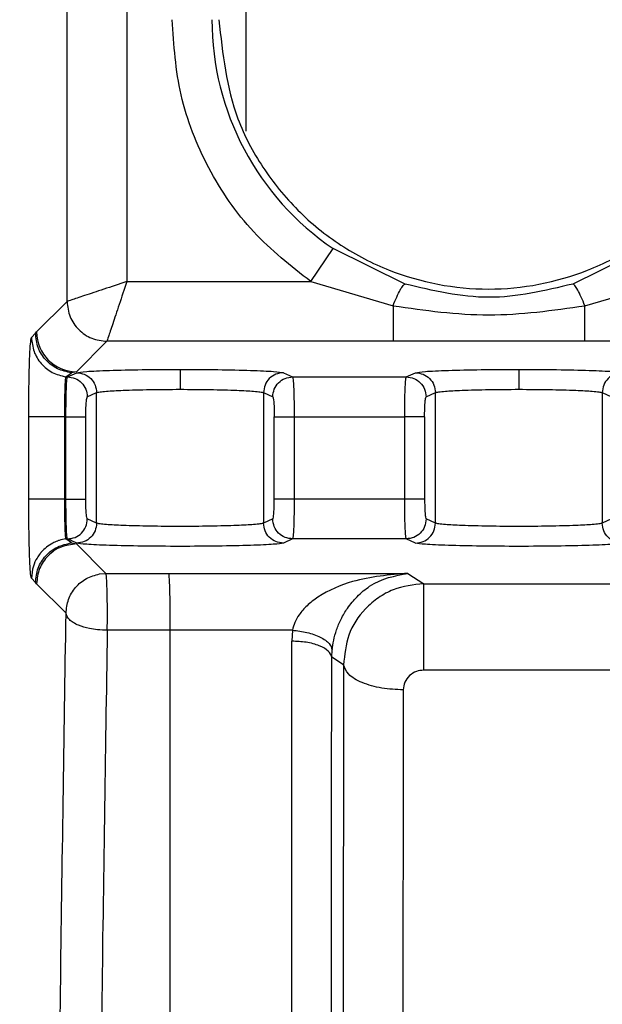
# Model space of a CAD drawing. Header units: inches. Extents: x 144.9 to 238.4, y 214.8 to 247.7.
# Tile 364 of 405: x 201.8586 to 201.8945, y 244.7733 to 244.8341. Entities that reach past the tile are written whole.
import ezdxf

# ---------------------------------------------------------------- set-up
doc = ezdxf.new("R2010")
doc.units = ezdxf.units.IN
doc.header["$LTSCALE"] = 0.25
doc.header["$MEASUREMENT"] = 0
doc.layers.add('ANNOTATIONS', color=1, linetype='Continuous')
doc.layers.add('MOTOR LH', color=7, linetype='Continuous')
doc.styles.add('ARIAL', font='arial.ttf', dxfattribs={"height": 0.09375})
doc.dimstyles.new('STANDARD$0', dxfattribs={"dimtxt": 0.09375, "dimasz": 0.09375, "dimexe": 0.03125, "dimexo": 0.046875, "dimgap": 0.09, "dimtad": 0, "dimtih": 1, "dimtoh": 1, "dimdec": 4, "dimzin": 0, "dimdsep": 46, "dimtxsty": 'ARIAL', "dimcen": 0.09, "dimadec": 0, "dimazin": 0, "dimtfac": 1, "dimtdec": 4, "dimtofl": 0, "dimtmove": 0, "dimatfit": 1, "dimfxl": 1, "dimtolj": 1, "dimtzin": 0, "dimarcsym": 0})

# ---------------------------------------------------------------- blocks, each defined once
blk = doc.blocks.new('*D16')
at = {"layer": 'ANNOTATIONS', "color": 0, "lineweight": -2, "transparency": 16777216}
for p, q in [((201.5477568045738, 244.7210665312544), (201.5477568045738, 245.6873671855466)), ((202.6883818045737, 243.5376739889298), (202.6883818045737, 245.6873671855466)), ((201.6415068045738, 245.6561171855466), (201.832959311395, 245.6561171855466)), ((202.5946318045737, 245.6561171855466), (202.4031792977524, 245.6561171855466))]:
    blk.add_line(p, q, dxfattribs=at)
at = {"layer": 'ANNOTATIONS', "color": 0, "transparency": 16777216}
for points in [[(201.6415068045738, 245.6717421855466), (201.6415068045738, 245.6404921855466), (201.5477568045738, 245.6561171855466)], [(202.5946318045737, 245.6717421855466), (202.5946318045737, 245.6404921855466), (202.6883818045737, 245.6561171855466)]]:
    blk.add_solid(points, dxfattribs=at)
at = {"layer": 'defpoints', "color": 0, "transparency": 16777216}
for p in [(201.5477568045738, 245.6561171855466), (201.5477568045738, 244.6741915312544), (202.6883818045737, 243.4907989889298)]:
    blk.add_point(p, dxfattribs=at)
at = {"layer": 'ANNOTATIONS', "color": 0, "transparency": 16777216, "insert": (202.1180693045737, 245.6561171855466), "char_height": 0.09375, "attachment_point": 5, "style": 'ARIAL'}
blk.add_mtext('\\A1;18 5/8"', dxfattribs=at)
blk = doc.blocks.new('*D18')
at = {"layer": 'ANNOTATIONS', "color": 0, "lineweight": -2, "transparency": 16777216}
for p, q in [((201.2594214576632, 244.7850832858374), (201.2594214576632, 246.0537298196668)), ((202.6883818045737, 243.5376739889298), (202.6883818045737, 246.0537298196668)), ((201.3531714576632, 246.0224798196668), (201.7695598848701, 246.0224798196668)), ((202.5946318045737, 246.0224798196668), (202.1782433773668, 246.0224798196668))]:
    blk.add_line(p, q, dxfattribs=at)
at = {"layer": 'ANNOTATIONS', "color": 0, "transparency": 16777216}
for points in [[(201.3531714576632, 246.0381048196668), (201.3531714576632, 246.0068548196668), (201.2594214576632, 246.0224798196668)], [(202.5946318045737, 246.0381048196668), (202.5946318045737, 246.0068548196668), (202.6883818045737, 246.0224798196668)]]:
    blk.add_solid(points, dxfattribs=at)
at = {"layer": 'defpoints', "color": 0, "transparency": 16777216}
for p in [(202.6883818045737, 246.0224798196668), (201.2594214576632, 244.7382082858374), (202.6883818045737, 243.4907989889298)]:
    blk.add_point(p, dxfattribs=at)
at = {"layer": 'ANNOTATIONS', "color": 0, "transparency": 16777216, "insert": (201.9739016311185, 246.0224798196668), "char_height": 0.09375, "attachment_point": 5, "style": 'ARIAL'}
blk.add_mtext('\\A1;24""', dxfattribs=at)

msp = doc.modelspace()

# ---------------------------------------------------------------- linework, layer by layer
at = {"layer": 'MOTOR LH'}
for p, q in [((201.8614960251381, 244.8167275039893), (201.8614960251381, 244.8856290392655)), ((201.8651847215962, 244.8856290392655), (201.8651847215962, 244.8179570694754)), ((201.8725608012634, 244.8272490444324), (201.8725608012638, 244.8487048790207)), ((201.8765422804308, 244.8179570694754), (201.8779238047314, 244.8199891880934)), ((201.8823624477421, 244.8178034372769), (201.8779238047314, 244.8199891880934)), ((201.8971542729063, 244.8199891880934), (201.8927156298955, 244.8178034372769)), ((201.8651847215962, 244.8179570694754), (201.8765422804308, 244.8179570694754)), ((201.8765422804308, 244.8179570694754), (201.8816198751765, 244.8164594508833)), ((201.893458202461, 244.8164594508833), (201.8985357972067, 244.8179570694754)), ((201.8596121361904, 244.8148436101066), (201.8614960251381, 244.8167275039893)), ((201.8592966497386, 244.8145040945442), (201.8595470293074, 244.8147666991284)), ((201.8595470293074, 244.8147666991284), (201.8596121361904, 244.8148436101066)), ((201.8639551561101, 244.8142683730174), (201.8620712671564, 244.8123844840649)), ((201.912497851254, 244.8142683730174), (201.8639551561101, 244.8142683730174)), ((201.8614136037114, 244.8120696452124), (201.8617657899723, 244.8123197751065)), ((201.8615188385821, 244.8120697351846), (201.8620910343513, 244.8123249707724)), ((201.8620712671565, 244.8123844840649), (201.8617657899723, 244.8123197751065)), ((201.8748472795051, 244.8123249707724), (201.8754194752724, 244.8120697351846)), ((201.8824341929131, 244.8120697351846), (201.8830063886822, 244.8123249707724)), ((201.8614136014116, 244.8120696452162), (201.8615188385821, 244.8120697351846)), ((201.8754194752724, 244.8120697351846), (201.8824341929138, 244.8120697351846)), ((201.8627454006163, 244.8108401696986), (201.863317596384, 244.8110954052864)), ((201.8633175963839, 244.8030356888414), (201.8633175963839, 244.8110954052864)), ((201.8736207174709, 244.8110954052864), (201.8736207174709, 244.8030356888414)), ((201.8736207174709, 244.8110954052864), (201.8741929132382, 244.8108401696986)), ((201.8836607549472, 244.8108401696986), (201.8842329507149, 244.8110954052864)), ((201.8842329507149, 244.8030356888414), (201.8842329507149, 244.8110954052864)), ((201.8945360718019, 244.8110954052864), (201.8945360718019, 244.8030356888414)), ((201.8945360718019, 244.8110954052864), (201.8951082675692, 244.8108401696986)), ((201.8591320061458, 244.8045204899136), (201.8591320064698, 244.8096106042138)), ((201.8613323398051, 244.8096106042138), (201.8613323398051, 244.8045204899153)), ((201.8613323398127, 244.8096106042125), (201.8614258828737, 244.8096106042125)), ((201.8614258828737, 244.8045204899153), (201.8614258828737, 244.8096106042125)), ((201.8626524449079, 244.8045204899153), (201.8626524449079, 244.8096106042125)), ((201.8742858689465, 244.8045204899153), (201.8742858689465, 244.8096106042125)), ((201.8755124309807, 244.8096106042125), (201.8755124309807, 244.8045204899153)), ((201.8755124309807, 244.8096106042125), (201.8823412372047, 244.8096106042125)), ((201.8823412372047, 244.8045204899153), (201.8823412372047, 244.8096106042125)), ((201.8835677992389, 244.8096106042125), (201.8835677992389, 244.8045204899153)), ((201.8613323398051, 244.8045204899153), (201.8614258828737, 244.8045204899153)), ((201.8823412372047, 244.8045204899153), (201.8755124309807, 244.8045204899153)), ((201.863317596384, 244.8030356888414), (201.8627454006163, 244.8032909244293)), ((201.8741929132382, 244.8032909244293), (201.8736207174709, 244.8030356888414)), ((201.8842329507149, 244.8030356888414), (201.8836607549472, 244.8032909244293)), ((201.8951082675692, 244.8032909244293), (201.8945360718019, 244.8030356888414)), ((201.8614136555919, 244.8020614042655), (201.8615188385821, 244.8020613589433)), ((201.8617657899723, 244.8018113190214), (201.8614136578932, 244.8020614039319)), ((201.8620910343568, 244.8018061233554), (201.8615188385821, 244.8020613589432)), ((201.8754194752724, 244.8020613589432), (201.874847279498, 244.8018061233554)), ((201.8824341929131, 244.8020613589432), (201.8754194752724, 244.8020613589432)), ((201.8830063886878, 244.8018061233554), (201.8824341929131, 244.8020613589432)), ((201.8617657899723, 244.8018113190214), (201.8620712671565, 244.8017466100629)), ((201.8620712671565, 244.8017466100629), (201.863891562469, 244.7999263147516)), ((201.8595470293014, 244.7993643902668), (201.8592966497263, 244.7996269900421)), ((201.8635072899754, 244.7998956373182), (201.863891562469, 244.7999263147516)), ((201.863891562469, 244.7999263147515), (201.8677681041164, 244.7999314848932)), ((201.8677681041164, 244.7999314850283), (201.8825393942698, 244.7999315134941)), ((201.8825393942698, 244.7999315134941), (201.8835131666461, 244.7992931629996)), ((201.8596121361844, 244.7992874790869), (201.8595470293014, 244.7993643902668)), ((201.8614324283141, 244.797467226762), (201.8596121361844, 244.7992874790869)), ((201.8835131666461, 244.7992931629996), (201.9017081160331, 244.7992931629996)), ((201.8678539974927, 244.7964234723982), (201.8639774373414, 244.7964181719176)), ((201.8754060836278, 244.7964231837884), (201.8678539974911, 244.7964234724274)), ((201.8678539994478, 244.6998774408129), (201.8678539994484, 244.7964234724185)), ((201.8754060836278, 244.7964231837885), (201.8753740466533, 244.7957428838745)), ((201.8778305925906, 244.7947599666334), (201.8778571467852, 244.7952056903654)), ((201.878566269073, 244.7942782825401), (201.8778305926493, 244.7947599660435)), ((201.9017081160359, 244.7939563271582), (201.883513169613, 244.7939563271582))]:
    msp.add_line(p, q, dxfattribs=at)
for centre, radius, start, end in [((201.8875390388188, 244.8341324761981), 0.01710220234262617, 180.0000000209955, 235.7903977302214), ((201.8620747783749, 244.8148471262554), 0.002462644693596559, 180.0816918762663, 269.9183081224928)]:
    msp.add_arc(centre, radius, start, end, dxfattribs=at)
for points, knots in [([(201.8765422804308, 244.8179570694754), (201.8753096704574, 244.8189260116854), (201.8728070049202, 244.8208933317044), (201.8700974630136, 244.8248995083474), (201.8683077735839, 244.8293926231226), (201.8680878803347, 244.8325683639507), (201.8679795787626, 244.8341324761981)], [0, 0, 0, 0, 0.2462594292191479, 0.5000000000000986, 0.7537405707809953, 1, 1, 1, 1]), ([(201.8708720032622, 244.8341324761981), (201.871094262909, 244.832039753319), (201.8714361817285, 244.8288203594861), (201.8735107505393, 244.8249460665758), (201.8756579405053, 244.8222844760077), (201.8783232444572, 244.8201235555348), (201.8821966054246, 244.8181139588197), (201.8875085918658, 244.8170941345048), (201.8928205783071, 244.8181139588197), (201.8966939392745, 244.8201235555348), (201.8993592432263, 244.8222844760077), (201.9015064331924, 244.8249460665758), (201.9035810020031, 244.8288203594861), (201.9039229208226, 244.832039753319), (201.9041451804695, 244.8341324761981)], [0, 0, 0, 0, 0.1196944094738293, 0.1841349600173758, 0.2499505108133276, 0.3157743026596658, 0.3802375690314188, 0.4999999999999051, 0.6197624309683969, 0.6842256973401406, 0.75004948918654, 0.8158650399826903, 0.8803055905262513, 1, 1, 1, 1]), ([(201.8651847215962, 244.8179570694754), (201.8646997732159, 244.8177954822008), (201.8637438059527, 244.8174769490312), (201.8625341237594, 244.8170729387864), (201.8616944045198, 244.8167958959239), (201.8615606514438, 244.8167497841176), (201.8614960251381, 244.8167275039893)], [0, 0, 0, 0, 0.2629196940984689, 0.5182873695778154, 0.7672479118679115, 1, 1, 1, 1]), ([(201.8651847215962, 244.8179570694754), (201.8650231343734, 244.8174721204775), (201.8647046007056, 244.8165161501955), (201.8643005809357, 244.8153064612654), (201.8640235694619, 244.8144667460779), (201.8639774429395, 244.8143329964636), (201.8639551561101, 244.8142683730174)], [0, 0, 0, 0, 0.2629201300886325, 0.5182892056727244, 0.7672530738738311, 1, 1, 1, 1]), ([(201.8816198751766, 244.8164594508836), (201.8816954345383, 244.8166464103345), (201.8818496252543, 244.8170279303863), (201.8820636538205, 244.817457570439), (201.8822462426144, 244.8177457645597), (201.8823242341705, 244.8177844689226), (201.8823624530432, 244.8178034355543)], [0, 0, 0, 0, 0.2450190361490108, 0.4999997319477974, 0.754980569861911, 1, 1, 1, 1]), ([(201.8927156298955, 244.8178034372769), (201.8909882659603, 244.8173931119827), (201.8875370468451, 244.8165732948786), (201.8840861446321, 244.8173936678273), (201.8823624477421, 244.8178034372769)], [0, 0, 0, 0, 0.5005083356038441, 1, 1, 1, 1]), ([(201.8934582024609, 244.8164594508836), (201.8933826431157, 244.816646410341), (201.8932284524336, 244.8170279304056), (201.893014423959, 244.8174575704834), (201.8928318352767, 244.8177457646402), (201.8927538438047, 244.8177844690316), (201.892715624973, 244.8178034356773)], [0, 0, 0, 0, 0.2450190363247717, 0.4999997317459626, 0.7549805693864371, 1, 1, 1, 1]), ([(201.8816198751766, 244.8164594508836), (201.8835909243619, 244.8161802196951), (201.8875369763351, 244.8156211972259), (201.8914831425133, 244.816179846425), (201.8934582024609, 244.8164594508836)], [0, 0, 0, 0, 0.4994990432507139, 1, 1, 1, 1]), ([(201.8617657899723, 244.8123197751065), (201.8614689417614, 244.8123830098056), (201.8608756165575, 244.8125094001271), (201.8601469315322, 244.8130814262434), (201.85964876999, 244.8138624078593), (201.8595809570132, 244.8144651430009), (201.8595470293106, 244.8147666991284)], [0, 0, 0, 0, 0.2501564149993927, 0.5000000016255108, 0.7498435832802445, 1, 1, 1, 1]), ([(201.8591320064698, 244.8096106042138), (201.8591344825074, 244.8102404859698), (201.8591394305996, 244.8114992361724), (201.8591774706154, 244.8130950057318), (201.8592317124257, 244.8142279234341), (201.8592750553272, 244.8144122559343), (201.8592966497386, 244.8145040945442)], [0, 0, 0, 0, 0.2512679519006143, 0.5021316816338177, 0.7519507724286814, 1, 1, 1, 1]), ([(201.85929664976, 244.8145040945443), (201.8593286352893, 244.8142110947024), (201.8593925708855, 244.8136254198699), (201.8598641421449, 244.812860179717), (201.8605565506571, 244.8122868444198), (201.8611278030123, 244.8121420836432), (201.8614136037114, 244.8120696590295)], [0, 0, 0, 0, 0.2501408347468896, 0.5000043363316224, 0.7498494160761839, 1, 1, 1, 1]), ([(201.8620910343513, 244.8123249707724), (201.8622388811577, 244.8123524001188), (201.8625352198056, 244.8124073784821), (201.8640328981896, 244.8124749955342), (201.8660805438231, 244.8125218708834), (201.8676741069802, 244.8125279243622), (201.8684691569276, 244.8125309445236)], [0, 0, 0, 0, 0.2494549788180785, 0.4999982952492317, 0.7505424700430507, 1, 1, 1, 1]), ([(201.8684691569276, 244.8125309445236), (201.8692642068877, 244.8125279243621), (201.8708577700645, 244.8125218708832), (201.8729054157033, 244.812474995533), (201.8744030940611, 244.8124073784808), (201.874699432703, 244.8123524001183), (201.8748472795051, 244.8123249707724)], [0, 0, 0, 0, 0.2494575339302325, 0.5000017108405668, 0.7505450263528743, 1, 1, 1, 1]), ([(201.8684691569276, 244.8125309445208), (201.8684691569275, 244.8125041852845), (201.8684691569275, 244.8124486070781), (201.8684691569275, 244.8121158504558), (201.8684691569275, 244.811709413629), (201.8684691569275, 244.8114339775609), (201.8684691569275, 244.8113013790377)], [0, 0, 0, 0, 0.2706975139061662, 0.5622313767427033, 0.7892524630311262, 1, 1, 1, 1]), ([(201.8830063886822, 244.8123249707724), (201.8831542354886, 244.8123524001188), (201.8834505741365, 244.8124073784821), (201.8849482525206, 244.8124749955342), (201.886995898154, 244.8125218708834), (201.8885894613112, 244.8125279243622), (201.8893845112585, 244.8125309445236)], [0, 0, 0, 0, 0.2494549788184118, 0.4999982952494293, 0.7505424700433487, 1, 1, 1, 1]), ([(201.8893845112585, 244.8125309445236), (201.8901795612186, 244.8125279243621), (201.8917731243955, 244.8125218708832), (201.8938207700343, 244.812474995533), (201.895318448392, 244.8124073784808), (201.8956147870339, 244.8123524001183), (201.895762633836, 244.8123249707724)], [0, 0, 0, 0, 0.249457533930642, 0.5000017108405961, 0.7505450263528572, 1, 1, 1, 1]), ([(201.8893845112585, 244.8125309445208), (201.8893845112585, 244.8125041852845), (201.8893845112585, 244.8124486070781), (201.8893845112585, 244.8121158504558), (201.8893845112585, 244.811709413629), (201.8893845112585, 244.8114339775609), (201.8893845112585, 244.8113013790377)], [0, 0, 0, 0, 0.2706975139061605, 0.5622313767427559, 0.7892524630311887, 1, 1, 1, 1]), ([(201.8614136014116, 244.8120696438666), (201.8614121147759, 244.8120678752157), (201.8614001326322, 244.8120536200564), (201.861386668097, 244.8119385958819), (201.8613683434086, 244.8116494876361), (201.8613511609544, 244.8112142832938), (201.8613359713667, 244.8105450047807), (201.8613335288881, 244.8099165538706), (201.8613323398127, 244.8096106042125)], [0, 0, 0, 0, 0.02838300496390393, 0.2287643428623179, 0.3831359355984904, 0.5014023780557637, 0.757267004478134, 1, 1, 1, 1]), ([(201.8614258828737, 244.8096106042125), (201.8614272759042, 244.8099170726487), (201.8614301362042, 244.81054634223), (201.8614494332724, 244.8113077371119), (201.8614741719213, 244.8117622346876), (201.861496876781, 244.8120085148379), (201.8615111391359, 244.8120482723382), (201.8615188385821, 244.8120697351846)], [0, 0, 0, 0, 0.243007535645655, 0.4989657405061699, 0.7015243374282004, 0.8388697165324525, 1, 1, 1, 1]), ([(201.8754194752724, 244.8120697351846), (201.8754271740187, 244.8120482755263), (201.8754414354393, 244.8120085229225), (201.8754641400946, 244.8117622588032), (201.8754888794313, 244.8113077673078), (201.8755081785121, 244.8105463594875), (201.8755110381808, 244.8099170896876), (201.8755124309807, 244.8096106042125)], [0, 0, 0, 0, 0.1611157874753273, 0.2984563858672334, 0.5010345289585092, 0.7569791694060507, 1, 1, 1, 1]), ([(201.8823412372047, 244.8096106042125), (201.8823426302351, 244.8099170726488), (201.882345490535, 244.8105463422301), (201.8823647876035, 244.8113077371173), (201.8823895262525, 244.8117622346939), (201.8824122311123, 244.81200851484), (201.8824264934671, 244.812048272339), (201.8824341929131, 244.8120697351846)], [0, 0, 0, 0, 0.2430075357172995, 0.4989657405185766, 0.701524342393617, 0.8388697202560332, 1, 1, 1, 1]), ([(201.8633175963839, 244.8110954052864), (201.8633721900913, 244.8111117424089), (201.8634754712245, 244.8111426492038), (201.86399186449, 244.8111934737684), (201.8649568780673, 244.8112483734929), (201.866557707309, 244.8112921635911), (201.8678424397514, 244.8112983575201), (201.8684691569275, 244.8113013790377)], [0, 0, 0, 0, 0.1497051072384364, 0.2832141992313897, 0.5008584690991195, 0.7565091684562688, 1, 1, 1, 1]), ([(201.8684691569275, 244.8113013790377), (201.8690958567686, 244.8112983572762), (201.8703805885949, 244.811292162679), (201.871981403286, 244.8112483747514), (201.872946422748, 244.8111934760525), (201.8734628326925, 244.8111426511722), (201.8735661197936, 244.8111117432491), (201.8736207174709, 244.8110954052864)], [0, 0, 0, 0, 0.2434841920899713, 0.4991414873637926, 0.7167757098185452, 0.8502873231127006, 0.9999999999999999, 0.9999999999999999, 0.9999999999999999, 0.9999999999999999]), ([(201.8842329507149, 244.8110954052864), (201.8842875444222, 244.8111117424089), (201.8843908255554, 244.8111426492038), (201.884907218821, 244.8111934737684), (201.8858722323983, 244.8112483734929), (201.8874730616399, 244.8112921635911), (201.8887577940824, 244.8112983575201), (201.8893845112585, 244.8113013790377)], [0, 0, 0, 0, 0.1497051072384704, 0.2832141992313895, 0.5008584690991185, 0.7565091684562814, 1, 1, 1, 1]), ([(201.8893845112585, 244.8113013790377), (201.8900112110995, 244.8112983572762), (201.8912959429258, 244.811292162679), (201.892896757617, 244.8112483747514), (201.893861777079, 244.8111934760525), (201.8943781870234, 244.8111426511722), (201.8944814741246, 244.8111117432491), (201.8945360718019, 244.8110954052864)], [0, 0, 0, 0, 0.2434841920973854, 0.4991414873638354, 0.7167757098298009, 0.850287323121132, 0.9999999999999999, 0.9999999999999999, 0.9999999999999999, 0.9999999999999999]), ([(201.8626524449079, 244.8096106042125), (201.8626537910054, 244.8097662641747), (201.8626564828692, 244.8100775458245), (201.8626774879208, 244.8104772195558), (201.8627079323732, 244.8107716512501), (201.8627328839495, 244.8108172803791), (201.8627454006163, 244.8108401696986)], [0, 0, 0, 0, 0.2463567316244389, 0.4926528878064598, 0.7454952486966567, 0.9999999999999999, 0.9999999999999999, 0.9999999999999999, 0.9999999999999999]), ([(201.8741929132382, 244.8108401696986), (201.8742050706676, 244.8108174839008), (201.8742293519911, 244.8107721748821), (201.8742598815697, 244.8104896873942), (201.874281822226, 244.8100908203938), (201.8742845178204, 244.8097709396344), (201.8742858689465, 244.8096106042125)], [0, 0, 0, 0, 0.2476306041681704, 0.4945781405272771, 0.7466648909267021, 1, 1, 1, 1]), ([(201.8835677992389, 244.8096106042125), (201.8835691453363, 244.8097662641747), (201.8835718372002, 244.8100775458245), (201.8835928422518, 244.8104772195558), (201.8836232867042, 244.8107716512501), (201.8836482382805, 244.8108172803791), (201.8836607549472, 244.8108401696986)], [0, 0, 0, 0, 0.2463567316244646, 0.4926528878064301, 0.7454952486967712, 1, 1, 1, 1]), ([(201.8592966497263, 244.7996269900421), (201.8592747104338, 244.7997214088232), (201.8592309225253, 244.7999098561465), (201.8591766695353, 244.801060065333), (201.8591392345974, 244.8026540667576), (201.8591344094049, 244.8038999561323), (201.8591320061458, 244.8045204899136)], [0, 0, 0, 0, 0.2519738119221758, 0.5029061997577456, 0.7524150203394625, 0.9999999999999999, 0.9999999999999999, 0.9999999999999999, 0.9999999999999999]), ([(201.8613323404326, 244.8045204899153), (201.8613335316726, 244.8042145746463), (201.8613359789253, 244.8035861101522), (201.861351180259, 244.8029154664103), (201.8613686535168, 244.8024747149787), (201.8613850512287, 244.8022171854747), (201.8613992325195, 244.8020875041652), (201.8614100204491, 244.8020679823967), (201.8614136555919, 244.8020614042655)], [0, 0, 0, 0, 0.2425227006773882, 0.4982324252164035, 0.6177407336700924, 0.7777261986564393, 0.9251017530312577, 1, 1, 1, 1]), ([(201.8615188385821, 244.8020613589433), (201.8615111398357, 244.8020828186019), (201.8614968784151, 244.8021225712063), (201.8614741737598, 244.8023688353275), (201.861449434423, 244.8028233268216), (201.8614301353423, 244.8035847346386), (201.8614272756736, 244.8042140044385), (201.8614258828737, 244.8045204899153)], [0, 0, 0, 0, 0.1611157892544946, 0.2984563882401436, 0.5010345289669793, 0.7569791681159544, 0.9999999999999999, 0.9999999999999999, 0.9999999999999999, 0.9999999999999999]), ([(201.8627454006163, 244.8032909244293), (201.8627332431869, 244.803313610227), (201.8627089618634, 244.8033589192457), (201.8626784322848, 244.8036414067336), (201.8626564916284, 244.804040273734), (201.8626537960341, 244.8043601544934), (201.8626524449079, 244.8045204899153)], [0, 0, 0, 0, 0.2476306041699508, 0.4945781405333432, 0.7466648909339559, 0.9999999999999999, 0.9999999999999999, 0.9999999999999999, 0.9999999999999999]), ([(201.8741929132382, 244.8032909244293), (201.874205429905, 244.8033138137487), (201.8742303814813, 244.8033594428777), (201.8742608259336, 244.8036538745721), (201.8742818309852, 244.8040535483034), (201.8742845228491, 244.8043648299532), (201.8742858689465, 244.8045204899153)], [0, 0, 0, 0, 0.2545047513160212, 0.5073471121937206, 0.7536432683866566, 1, 1, 1, 1]), ([(201.8755124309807, 244.8045204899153), (201.8755110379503, 244.8042140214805), (201.8755081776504, 244.8035847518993), (201.8754888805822, 244.8028233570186), (201.8754641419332, 244.8023688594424), (201.8754414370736, 244.8021225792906), (201.8754271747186, 244.8020828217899), (201.8754194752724, 244.8020613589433)], [0, 0, 0, 0, 0.2430075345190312, 0.4989657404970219, 0.7015243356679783, 0.8388697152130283, 1, 1, 1, 1]), ([(201.8824341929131, 244.8020613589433), (201.8824264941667, 244.8020828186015), (201.8824122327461, 244.8021225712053), (201.8823895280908, 244.8023688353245), (201.882364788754, 244.8028233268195), (201.8823454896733, 244.8035847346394), (201.8823426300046, 244.8042140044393), (201.8823412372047, 244.8045204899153)], [0, 0, 0, 0, 0.1611157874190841, 0.2984563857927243, 0.5010345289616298, 0.7569791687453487, 1, 1, 1, 1]), ([(201.8835677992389, 244.8045204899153), (201.883569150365, 244.8043601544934), (201.8835718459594, 244.804040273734), (201.8835937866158, 244.8036414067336), (201.8836243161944, 244.8033589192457), (201.8836485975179, 244.803313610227), (201.8836607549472, 244.8032909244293)], [0, 0, 0, 0, 0.2533351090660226, 0.5054218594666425, 0.752369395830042, 0.9999999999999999, 0.9999999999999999, 0.9999999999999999, 0.9999999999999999]), ([(201.8736207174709, 244.8030356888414), (201.8735660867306, 244.8030193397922), (201.8734627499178, 244.8029884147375), (201.8729462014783, 244.8029376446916), (201.8719812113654, 244.8028823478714), (201.8703805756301, 244.8028404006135), (201.8684691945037, 244.8028244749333), (201.8665577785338, 244.8028403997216), (201.8649571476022, 244.8028823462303), (201.8639921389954, 244.802937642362), (201.8634755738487, 244.802988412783), (201.8633722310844, 244.803019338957), (201.8633175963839, 244.8030356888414)], [0, 0, 0, 0, 0.07488782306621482, 0.141654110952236, 0.2504293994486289, 0.3782603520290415, 0.4999999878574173, 0.6217322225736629, 0.7495705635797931, 0.8583408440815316, 0.9251083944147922, 1, 1, 1, 1]), ([(201.8945360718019, 244.8030356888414), (201.8944814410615, 244.8030193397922), (201.8943781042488, 244.8029884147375), (201.8938615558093, 244.8029376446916), (201.8928965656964, 244.8028823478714), (201.8912959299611, 244.8028404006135), (201.8893845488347, 244.8028244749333), (201.8874731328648, 244.8028403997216), (201.8858725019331, 244.8028823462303), (201.8849074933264, 244.802937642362), (201.8843909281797, 244.802988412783), (201.8842875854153, 244.803019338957), (201.8842329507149, 244.8030356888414)], [0, 0, 0, 0, 0.0748878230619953, 0.1416541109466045, 0.250429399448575, 0.3782603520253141, 0.4999999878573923, 0.6217322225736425, 0.7495705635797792, 0.8583408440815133, 0.9251083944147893, 1, 1, 1, 1]), ([(201.8614136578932, 244.8020613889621), (201.8612769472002, 244.8020357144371), (201.861138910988, 244.8020097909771), (201.8609959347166, 244.8019633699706), (201.8609582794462, 244.8019508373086), (201.8608226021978, 244.8019021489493), (201.860425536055, 244.8017228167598), (201.8600953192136, 244.801463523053), (201.8598979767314, 244.8012356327), (201.8598978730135, 244.8012355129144), (201.8598974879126, 244.801235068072), (201.8598959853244, 244.8012333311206), (201.8598900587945, 244.8012264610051), (201.8598666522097, 244.8011990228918), (201.8597756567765, 244.801087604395), (201.859596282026, 244.8008230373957), (201.8593615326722, 244.8003209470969), (201.8593205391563, 244.7998824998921), (201.8592966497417, 244.7996269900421)], [0, 0, 0, 0, 0.1187054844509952, 0.1198564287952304, 0.1286133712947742, 0.1526669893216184, 0.2431693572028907, 0.50105075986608, 0.5010618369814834, 0.501088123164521, 0.5011863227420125, 0.5015652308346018, 0.5030530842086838, 0.5089489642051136, 0.5324218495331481, 0.6260855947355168, 0.7820973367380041, 0.9999999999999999, 0.9999999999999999, 0.9999999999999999, 0.9999999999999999]), ([(201.8595470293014, 244.7993643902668), (201.8595809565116, 244.7996659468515), (201.8596487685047, 244.8002686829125), (201.8601469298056, 244.8010496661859), (201.8608756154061, 244.8016216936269), (201.8614689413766, 244.8017480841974), (201.8617657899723, 244.8018113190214)], [0, 0, 0, 0, 0.2501564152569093, 0.5000000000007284, 0.7498435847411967, 1, 1, 1, 1]), ([(201.874847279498, 244.8018061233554), (201.8746990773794, 244.8017786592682), (201.874402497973, 244.8017236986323), (201.8729047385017, 244.8016557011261), (201.8708601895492, 244.8016106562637), (201.8684713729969, 244.8015949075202), (201.8660800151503, 244.8016106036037), (201.8640319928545, 244.8016557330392), (201.8625349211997, 244.8017237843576), (201.8622388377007, 244.8017787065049), (201.8620910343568, 244.8018061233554)], [0, 0, 0, 0, 0.1250105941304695, 0.2501689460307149, 0.3749457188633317, 0.4998006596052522, 0.6249292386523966, 0.7500039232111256, 0.87520325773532, 1, 1, 1, 1]), ([(201.895762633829, 244.8018061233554), (201.8956144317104, 244.8017786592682), (201.895317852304, 244.8017236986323), (201.8938200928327, 244.8016557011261), (201.8917755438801, 244.8016106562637), (201.8893867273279, 244.8015949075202), (201.8869953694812, 244.8016106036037), (201.8849473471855, 244.8016557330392), (201.8834502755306, 244.8017237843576), (201.8831541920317, 244.8017787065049), (201.8830063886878, 244.8018061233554)], [0, 0, 0, 0, 0.1250105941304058, 0.2501689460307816, 0.3749457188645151, 0.4998006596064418, 0.6249292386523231, 0.7500039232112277, 0.8752032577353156, 1, 1, 1, 1]), ([(201.8825393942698, 244.7999315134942), (201.8813910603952, 244.7998373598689), (201.8794858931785, 244.7996811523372), (201.877390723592, 244.798790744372), (201.876326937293, 244.7979796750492), (201.8758433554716, 244.7974392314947), (201.8755327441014, 244.7969098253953), (201.8754474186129, 244.7965819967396), (201.8754060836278, 244.7964231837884)], [0, 0, 0, 0, 0.4205193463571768, 0.6976713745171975, 0.7960174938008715, 0.878435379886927, 0.9411093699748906, 1, 1, 1, 1]), ([(201.8778571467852, 244.7952056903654), (201.8778836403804, 244.7954011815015), (201.87793601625, 244.7957876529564), (201.8781237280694, 244.7964590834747), (201.8784115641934, 244.7971443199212), (201.8788404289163, 244.7978639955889), (201.8794342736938, 244.7985678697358), (201.8806659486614, 244.7995876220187), (201.8817402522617, 244.7997848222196), (201.8825393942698, 244.7999315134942)], [0, 0, 0, 0, 0.074602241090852, 0.1474830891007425, 0.22724252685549, 0.3156064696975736, 0.4349649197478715, 0.5796874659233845, 1, 1, 1, 1]), ([(201.8835131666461, 244.7992931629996), (201.8828681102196, 244.7992210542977), (201.8818776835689, 244.7991103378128), (201.8806903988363, 244.7984476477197), (201.8796727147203, 244.7975802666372), (201.8787473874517, 244.7961721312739), (201.8786264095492, 244.7949071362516), (201.878566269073, 244.7942782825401)], [0, 0, 0, 0, 0.245440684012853, 0.3768522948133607, 0.5137189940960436, 0.7582602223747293, 1, 1, 1, 1]), ([(201.8605104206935, 244.7002516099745), (201.8605443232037, 244.7086368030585), (201.8606121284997, 244.7254072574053), (201.8608117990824, 244.7501012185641), (201.861075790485, 244.7742950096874), (201.8613135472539, 244.789743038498), (201.8614324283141, 244.797467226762)], [0, 0, 0, 0, 0.2499922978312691, 0.4999866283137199, 0.7499876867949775, 1, 1, 1, 1]), ([(201.8639774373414, 244.7964181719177), (201.8637767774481, 244.7964236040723), (201.8634013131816, 244.7964337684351), (201.8627854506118, 244.796529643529), (201.8622647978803, 244.7966855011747), (201.8618704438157, 244.7968847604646), (201.8615426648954, 244.7971287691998), (201.8614761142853, 244.797333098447), (201.8614324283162, 244.797467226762)], [0, 0, 0, 0, 0.1552458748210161, 0.2904879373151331, 0.5001634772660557, 0.6307319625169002, 0.7576005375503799, 1, 1, 1, 1]), ([(201.8639774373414, 244.7964181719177), (201.8638572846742, 244.7886677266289), (201.8636179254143, 244.7732278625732), (201.8633543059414, 244.749134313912), (201.8631561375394, 244.7247414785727), (201.863088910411, 244.7082450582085), (201.8630554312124, 244.7000298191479)], [0, 0, 0, 0, 0.2529833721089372, 0.5039747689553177, 0.7529787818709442, 1, 1, 1, 1]), ([(201.8754060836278, 244.7964231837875), (201.875710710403, 244.7963858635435), (201.8761789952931, 244.7963284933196), (201.8767438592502, 244.7961570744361), (201.8771336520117, 244.7959948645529), (201.8774500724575, 244.7958062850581), (201.8777599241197, 244.7955432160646), (201.8778188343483, 244.7953387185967), (201.8778571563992, 244.7952056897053)], [0, 0, 0, 0, 0.2397447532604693, 0.3685455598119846, 0.4999999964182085, 0.6314544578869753, 0.7602551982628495, 1, 1, 1, 1]), ([(201.875361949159, 244.6998774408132), (201.8753623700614, 244.7086479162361), (201.8753631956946, 244.7258518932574), (201.875365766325, 244.750660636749), (201.875369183, 244.7739838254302), (201.8753724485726, 244.7885933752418), (201.8753740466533, 244.7957428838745)], [0, 0, 0, 0, 0.2652900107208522, 0.5203872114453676, 0.76529079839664, 1, 1, 1, 1]), ([(201.877830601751, 244.7947599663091), (201.8777815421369, 244.7948857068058), (201.8776796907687, 244.7951467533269), (201.8771026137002, 244.7954760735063), (201.8762938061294, 244.7957013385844), (201.8756730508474, 244.7957293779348), (201.8753740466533, 244.7957428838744)], [0, 0, 0, 0, 0.2408393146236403, 0.5000001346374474, 0.7591610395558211, 1, 1, 1, 1]), ([(201.8778191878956, 244.6996684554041), (201.8778195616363, 244.7078667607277), (201.8778203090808, 244.7242625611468), (201.8778227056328, 244.7484102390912), (201.8778258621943, 244.7720792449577), (201.8778290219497, 244.7871998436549), (201.8778306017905, 244.7947599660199)], [0, 0, 0, 0, 0.2499812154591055, 0.4999377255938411, 0.7499747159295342, 1, 1, 1, 1]), ([(201.8785662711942, 244.7942782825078), (201.8785545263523, 244.7865755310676), (201.8785310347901, 244.7711687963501), (201.8785077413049, 244.7469258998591), (201.8784907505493, 244.7221360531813), (201.8784855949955, 244.7052835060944), (201.8784830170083, 244.6968565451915)], [0, 0, 0, 0, 0.2500151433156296, 0.5000702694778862, 0.7500147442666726, 1, 1, 1, 1]), ([(201.8822511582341, 244.7927360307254), (201.8818026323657, 244.7927577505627), (201.8808714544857, 244.7928028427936), (201.8796581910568, 244.7931567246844), (201.8787925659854, 244.7936729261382), (201.8786398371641, 244.7940814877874), (201.8785662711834, 244.7942782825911)], [0, 0, 0, 0, 0.2408372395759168, 0.4999986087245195, 0.7591607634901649, 0.9999999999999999, 0.9999999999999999, 0.9999999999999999, 0.9999999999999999]), ([(201.883513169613, 244.7939563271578), (201.8833570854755, 244.7939384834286), (201.8830311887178, 244.7939012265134), (201.8826117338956, 244.7936270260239), (201.8823110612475, 244.793221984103), (201.8822712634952, 244.7928991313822), (201.8822511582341, 244.7927360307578)], [0, 0, 0, 0, 0.227721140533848, 0.4754716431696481, 0.7350156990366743, 1, 1, 1, 1]), ([(201.8822511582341, 244.7927360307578), (201.8822401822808, 244.785587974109), (201.8822177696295, 244.7709918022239), (201.88219447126, 244.7475869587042), (201.8821771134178, 244.7226683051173), (201.8821717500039, 244.7053749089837), (201.8821690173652, 244.69656399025)], [0, 0, 0, 0, 0.2351916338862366, 0.4802560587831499, 0.7351924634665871, 0.9999999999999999, 0.9999999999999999, 0.9999999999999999, 0.9999999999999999])]:
    msp.add_open_spline(points, degree=3, knots=knots, dxfattribs=at)
for points in [[(201.8614960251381, 244.8167275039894), (201.8615333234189, 244.816405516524), (201.8616079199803, 244.8157615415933), (201.8621767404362, 244.8149490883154), (201.862989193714, 244.8143802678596), (201.8636331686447, 244.8143056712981), (201.8639551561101, 244.8142683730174)], [(201.8816198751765, 244.8164594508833), (201.8816198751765, 244.8161561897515), (201.8816198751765, 244.8155496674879), (201.8816198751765, 244.8148630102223), (201.8816198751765, 244.8143877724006), (201.8816198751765, 244.8143081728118), (201.8816198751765, 244.8142683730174)], [(201.8934582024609, 244.8142683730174), (201.8934582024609, 244.8143081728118), (201.8934582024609, 244.8143877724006), (201.8934582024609, 244.8148630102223), (201.893458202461, 244.8155496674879), (201.893458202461, 244.8161561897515), (201.893458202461, 244.8164594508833)], [(201.8620910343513, 244.8123249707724), (201.8622514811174, 244.8123061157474), (201.8625723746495, 244.8122684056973), (201.8629773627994, 244.8119839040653), (201.8632611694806, 244.8115779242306), (201.8632987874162, 244.8112562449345), (201.863317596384, 244.8110954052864)], [(201.8748472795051, 244.8123249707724), (201.8746868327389, 244.8123061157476), (201.8743659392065, 244.8122684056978), (201.873960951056, 244.8119839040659), (201.8736771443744, 244.811577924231), (201.8736395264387, 244.8112562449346), (201.8736207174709, 244.8110954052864)], [(201.8830063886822, 244.8123249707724), (201.8831668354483, 244.8123061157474), (201.8834877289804, 244.8122684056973), (201.8838927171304, 244.8119839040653), (201.8841765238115, 244.8115779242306), (201.8842141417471, 244.8112562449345), (201.8842329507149, 244.8110954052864)], [(201.8957626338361, 244.8123249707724), (201.8956021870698, 244.8123061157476), (201.8952812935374, 244.8122684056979), (201.8948763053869, 244.8119839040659), (201.8945924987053, 244.811577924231), (201.8945548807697, 244.8112562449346), (201.8945360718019, 244.8110954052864)], [(201.8615188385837, 244.8120697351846), (201.8616792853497, 244.8120508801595), (201.8620001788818, 244.8120131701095), (201.8624051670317, 244.8117286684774), (201.8626889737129, 244.8113226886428), (201.8627265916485, 244.8110010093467), (201.8627454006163, 244.8108401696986)], [(201.8741929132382, 244.8108401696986), (201.874211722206, 244.8110010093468), (201.8742493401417, 244.8113226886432), (201.8745331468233, 244.811728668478), (201.8749381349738, 244.81201317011), (201.8752590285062, 244.8120508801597), (201.8754194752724, 244.8120697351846)], [(201.8824341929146, 244.8120697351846), (201.8825946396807, 244.8120508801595), (201.8829155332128, 244.8120131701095), (201.8833205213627, 244.8117286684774), (201.8836043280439, 244.8113226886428), (201.8836419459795, 244.8110010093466), (201.8836607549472, 244.8108401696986)], [(201.8613323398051, 244.8096106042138), (201.8610435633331, 244.8096106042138), (201.8604660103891, 244.8096106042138), (201.8597563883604, 244.8096106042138), (201.8592543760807, 244.8096106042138), (201.8591727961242, 244.8096106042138), (201.859132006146, 244.8096106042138)], [(201.8614258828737, 244.8096106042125), (201.8615790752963, 244.8096106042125), (201.8618854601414, 244.8096106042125), (201.8622787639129, 244.8096106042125), (201.8625667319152, 244.8096106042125), (201.8626238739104, 244.8096106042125), (201.8626524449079, 244.8096106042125)], [(201.8742858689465, 244.8096106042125), (201.8743144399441, 244.8096106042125), (201.8743715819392, 244.8096106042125), (201.8746595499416, 244.8096106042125), (201.875052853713, 244.8096106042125), (201.8753592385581, 244.8096106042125), (201.8755124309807, 244.8096106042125)], [(201.8835677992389, 244.8096106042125), (201.8835392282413, 244.8096106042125), (201.8834820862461, 244.8096106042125), (201.8831941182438, 244.8096106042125), (201.8828008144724, 244.8096106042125), (201.8824944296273, 244.8096106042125), (201.8823412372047, 244.8096106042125)], [(201.8613323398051, 244.8045204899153), (201.8610435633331, 244.8045204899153), (201.8604660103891, 244.8045204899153), (201.8597563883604, 244.8045204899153), (201.8592543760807, 244.8045204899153), (201.8591727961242, 244.8045204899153), (201.859132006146, 244.8045204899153)], [(201.8614258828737, 244.8045204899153), (201.8615790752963, 244.8045204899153), (201.8618854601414, 244.8045204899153), (201.8622787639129, 244.8045204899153), (201.8625667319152, 244.8045204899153), (201.8626238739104, 244.8045204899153), (201.8626524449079, 244.8045204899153)], [(201.8755124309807, 244.8045204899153), (201.8753592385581, 244.8045204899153), (201.875052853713, 244.8045204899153), (201.8746595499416, 244.8045204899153), (201.8743715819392, 244.8045204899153), (201.8743144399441, 244.8045204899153), (201.8742858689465, 244.8045204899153)], [(201.8835677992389, 244.8045204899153), (201.8835392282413, 244.8045204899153), (201.8834820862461, 244.8045204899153), (201.8831941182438, 244.8045204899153), (201.8828008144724, 244.8045204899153), (201.8824944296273, 244.8045204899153), (201.8823412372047, 244.8045204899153)], [(201.8615188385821, 244.8020613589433), (201.8616792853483, 244.8020802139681), (201.8620001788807, 244.8021179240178), (201.8624051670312, 244.8024024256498), (201.8626889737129, 244.8028084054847), (201.8627265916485, 244.8031300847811), (201.8627454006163, 244.8032909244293)], [(201.8754194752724, 244.8020613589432), (201.8752590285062, 244.8020802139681), (201.8749381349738, 244.8021179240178), (201.8745331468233, 244.8024024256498), (201.8742493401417, 244.8028084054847), (201.874211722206, 244.8031300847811), (201.8741929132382, 244.8032909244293)], [(201.8836607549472, 244.8032909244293), (201.8836419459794, 244.8031300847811), (201.8836043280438, 244.8028084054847), (201.8833205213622, 244.8024024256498), (201.8829155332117, 244.8021179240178), (201.8825946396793, 244.8020802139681), (201.8824341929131, 244.8020613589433)], [(201.863317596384, 244.8030356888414), (201.8632987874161, 244.8028748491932), (201.8632611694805, 244.8025531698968), (201.8629773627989, 244.8021471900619), (201.8625723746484, 244.80186268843), (201.862251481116, 244.8018249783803), (201.8620910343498, 244.8018061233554)], [(201.874847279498, 244.8018061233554), (201.8746868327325, 244.8018249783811), (201.8743659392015, 244.8018626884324), (201.8739609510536, 244.8021471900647), (201.8736771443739, 244.8025531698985), (201.8736395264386, 244.8028748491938), (201.8736207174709, 244.8030356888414)], [(201.8830063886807, 244.8018061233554), (201.883166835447, 244.8018249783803), (201.8834877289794, 244.80186268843), (201.8838927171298, 244.8021471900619), (201.8841765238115, 244.8025531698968), (201.8842141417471, 244.8028748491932), (201.8842329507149, 244.8030356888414)], [(201.895762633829, 244.8018061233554), (201.8956021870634, 244.8018249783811), (201.8952812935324, 244.8018626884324), (201.8948763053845, 244.8021471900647), (201.8945924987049, 244.8025531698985), (201.8945548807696, 244.8028748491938), (201.8945360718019, 244.8030356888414)], [(201.8620712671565, 244.8017466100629), (201.8617492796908, 244.8017093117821), (201.8611053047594, 244.8016347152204), (201.8602928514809, 244.8010658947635), (201.8597240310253, 244.8002534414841), (201.8596494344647, 244.7996094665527), (201.8596121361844, 244.7992874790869)], [(201.8614324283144, 244.797467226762), (201.8614625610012, 244.7977569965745), (201.8615228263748, 244.7983365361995), (201.8619877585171, 244.7990931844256), (201.8626626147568, 244.7996705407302), (201.8632257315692, 244.7998206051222), (201.8635072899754, 244.7998956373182)], [(201.8639774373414, 244.7964181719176), (201.8639799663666, 244.7966076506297), (201.863985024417, 244.7969866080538), (201.8639855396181, 244.7976012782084), (201.8639807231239, 244.7982032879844), (201.8639703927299, 244.798761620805), (201.8639553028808, 244.79924179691), (201.8639363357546, 244.7996114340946), (201.863914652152, 244.7998615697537), (201.8638992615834, 244.799904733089), (201.8638915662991, 244.7999263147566)], [(201.8678540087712, 244.7964234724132), (201.8678565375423, 244.7966129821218), (201.8678615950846, 244.7969920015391), (201.8678621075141, 244.7976067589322), (201.867857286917, 244.7982088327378), (201.8678469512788, 244.7987671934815), (201.8678318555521, 244.7992473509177), (201.8678128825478, 244.7996169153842), (201.8677911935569, 244.7998669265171), (201.8677758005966, 244.7999099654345), (201.8677681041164, 244.7999314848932)], [(201.883513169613, 244.7939563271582), (201.883513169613, 244.7942413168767), (201.883513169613, 244.7948112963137), (201.883513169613, 244.7957429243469), (201.883513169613, 244.7966586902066), (201.883513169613, 244.7975106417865), (201.883513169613, 244.7982448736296), (201.883513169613, 244.7988108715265), (201.883513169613, 244.7991941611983), (201.883513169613, 244.7992601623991), (201.883513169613, 244.7992931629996)]]:
    msp.add_open_spline(points, degree=3, dxfattribs=at)

# ---------------------------------------------------------------- dimensions: what is measured, and where the dimension line sits
at = {"layer": 'ANNOTATIONS'}
for base, p1, p2, text, picture, middle in [((202.6883818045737, 246.0224798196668), (201.2594214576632, 244.7382082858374), (202.6883818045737, 243.4907989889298), '24""', '*D18', (201.9739016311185, 246.0224798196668)), ((201.5477568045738, 245.6561171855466), (202.6883818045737, 243.4907989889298), (201.5477568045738, 244.6741915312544), '18 5/8"', '*D16', (202.1180693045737, 245.6561171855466))]:
    dim = msp.add_linear_dim(base=base, p1=p1, p2=p2, text=text, dimstyle='STANDARD$0', dxfattribs=at)
    dim.commit()
    dim.dimension.update_dxf_attribs({"geometry": picture, "text_midpoint": middle, "dimtype": 160})

doc.saveas('drawing.dxf')
